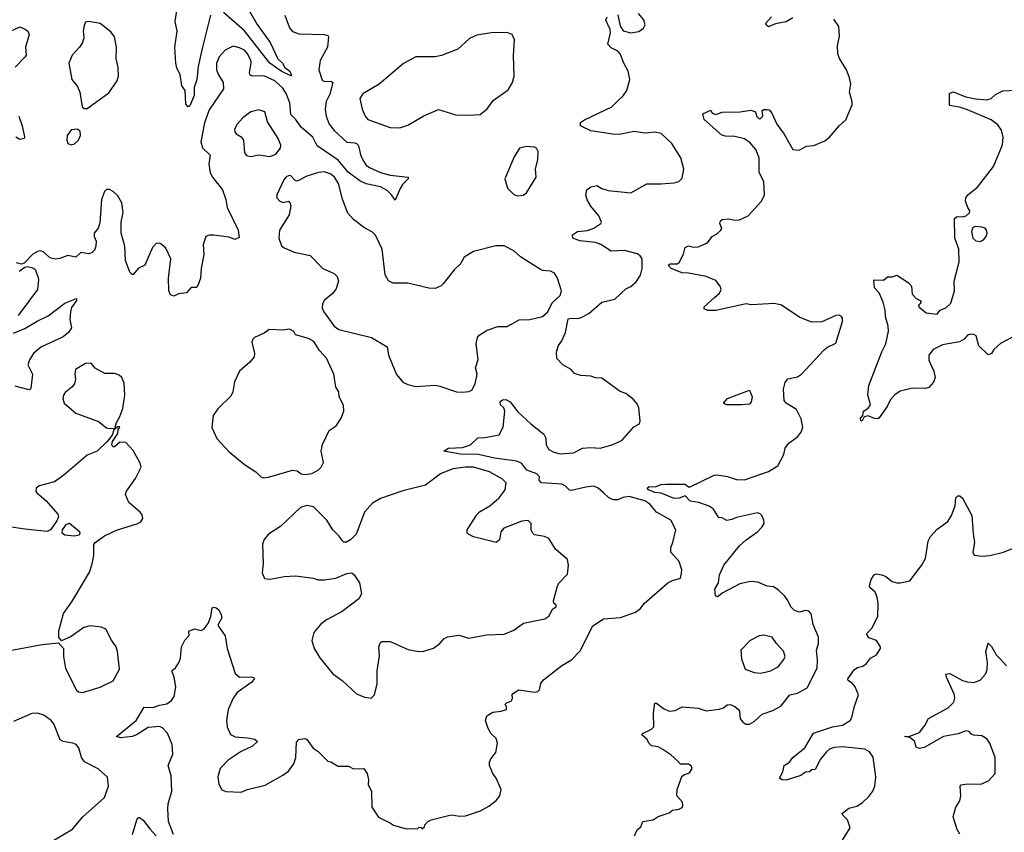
# Model space of a CAD drawing. Extents: x 1603745 to 1745082, y 385868 to 533966.
# Tile 515 of 646: x 1616994 to 1623135, y 485178 to 490247. Entities that reach past the tile are written whole.
import ezdxf

# ---------------------------------------------------------------- set-up
doc = ezdxf.new("R2010")
doc.units = 0

msp = doc.modelspace()

# ---------------------------------------------------------------- linework, layer by layer
at = {"layer": '0CON20XD'}
for points in [[(1618184.1, 490275.9), (1618131.7, 490068.3), (1618107.3, 489955), (1618099.5, 489875), (1618082.2, 489825), (1618082.9, 489775), (1618055, 489710), (1618045, 489703.3), (1618030.5, 489720.5), (1618025.6, 489805), (1618004.3, 489835), (1617994.4, 489905), (1617974.2, 489945), (1617967.1, 489975), (1617962.3, 490075), (1617976.2, 490175), (1617963.6, 490235), (1617983.8, 490375)], [(1618373.8, 490395), (1618475, 490216.7), (1618556.1, 490105), (1618603.2, 490003.2), (1618633.1, 489975), (1618648.5, 489948.5), (1618678.2, 489925), (1618689.5, 489900.5), (1618685, 489896.7), (1618625.6, 489925), (1618555, 489976.7), (1618395, 490177.4), (1618265, 490292.3)], [(1617395, 489692.5), (1617415, 489693.3), (1617549.7, 489790.3), (1617602, 489865), (1617610.8, 489895), (1617608.8, 489948.8), (1617596.2, 490005), (1617597.8, 490075), (1617585, 490140), (1617561.7, 490171.7), (1617495, 490222.5), (1617425, 490236.2), (1617405, 490232.5), (1617395, 490210), (1617390, 490175), (1617393, 490133), (1617386.5, 490105), (1617367.5, 490075), (1617321.8, 490025), (1617299.4, 489975), (1617320, 489875), (1617355, 489830), (1617370, 489795), (1617384.1, 489704.1), (1617395, 489692.5)], [(1618648.2, 490275), (1618677, 490197), (1618695, 490174), (1618735, 490159.4), (1618895, 490153.8), (1618915, 490147.5), (1618920, 490140), (1618914.2, 490075.8), (1618867, 489993), (1618859.1, 489935), (1618880.3, 489870.3), (1618895, 489862.5), (1618935, 489863.8), (1618946.7, 489855), (1618928.3, 489781.7), (1618905, 489736.7), (1618899.4, 489689.4), (1618905.4, 489645), (1618923.3, 489595), (1618956, 489556), (1619035, 489483.1), (1619085, 489477.9), (1619100, 489470), (1619109.5, 489455), (1619119.1, 489405), (1619138.5, 489365), (1619155, 489340.6), (1619175, 489325.5), (1619245, 489293.8), (1619305, 489276.9), (1619417.5, 489265), (1619416.7, 489255), (1619380.6, 489219.4), (1619366, 489195), (1619335, 489121.2), (1619313.6, 489153.6), (1619285, 489181.4), (1619244.6, 489204.6), (1619155, 489223.1), (1619115, 489242.8), (1619043.5, 489295), (1618979.9, 489369.9), (1618849.4, 489459.4), (1618822.2, 489515), (1618751.8, 489575), (1618715, 489627.3), (1618685.3, 489655.3), (1618678, 489728), (1618655, 489787.3), (1618635, 489820.9), (1618585.5, 489865), (1618516.5, 489896.5), (1618445.3, 489895.3), (1618431.8, 489901.7), (1618427.4, 489917.4), (1618438.2, 489975), (1618436.4, 489995), (1618415, 490034.6), (1618395, 490056.8), (1618365, 490072.3), (1618325, 490081.1), (1618275, 490056.7), (1618237.9, 490015), (1618221.8, 489975), (1618221.3, 489935), (1618232.9, 489902.9), (1618262.2, 489855), (1618264.5, 489815), (1618176.2, 489685), (1618146.3, 489603.7), (1618123.4, 489485), (1618135, 489448.6), (1618182.8, 489402.8), (1618172.7, 489345), (1618182, 489292), (1618195.6, 489265), (1618258, 489185), (1618280, 489125), (1618288.6, 489075)], [(1620635, 487295.6), (1620602.5, 487325), (1620575, 487336.5), (1620525, 487331.8), (1620435, 487309.5), (1620422.7, 487312.7), (1620397.6, 487337.6), (1620375, 487349.4), (1620248.3, 487358.3), (1620233.6, 487373.6), (1620236.1, 487396.1), (1620218.8, 487415), (1620157.5, 487437.5), (1620125, 487479.5), (1620093.5, 487493.5), (1619955, 487511.9), (1619855, 487534.8), (1619742.6, 487537.4), (1619640, 487555), (1619667.5, 487575), (1619755, 487578.9), (1619805, 487594.2), (1619850.7, 487639.3), (1619895, 487640), (1619983.6, 487656.4), (1620008.6, 487705), (1620019.2, 487805), (1620014.2, 487825), (1619993.1, 487845), (1619990.8, 487865), (1620005, 487875.8), (1620025, 487878), (1620052.3, 487862.3), (1620101.7, 487801.7), (1620182, 487725), (1620262.4, 487662.4), (1620275.6, 487635.6), (1620277.1, 487595), (1620294.5, 487565), (1620325, 487548.4), (1620365, 487538.3), (1620448.8, 487545), (1620505, 487574.4), (1620555, 487578.5), (1620615, 487573.3), (1620695, 487597.8), (1620752, 487625), (1620825, 487708.1), (1620860, 487725), (1620864.4, 487745), (1620855.8, 487825), (1620845, 487850), (1620820.9, 487880.9), (1620775, 487914.3), (1620737.9, 487927.9), (1620625, 488011.2), (1620585, 488014), (1620555, 488024), (1620493, 488027), (1620455, 488040), (1620433.3, 488065), (1620381.2, 488095), (1620344.3, 488134.3), (1620341.4, 488175), (1620354.5, 488215.5), (1620375, 488243.8), (1620398.9, 488295), (1620415, 488380), (1620434.4, 488385.6), (1620475, 488382.9), (1620495, 488389.4), (1620543.8, 488415), (1620625, 488486), (1620705, 488504), (1620775, 488568), (1620806.3, 488583.7), (1620838.9, 488611.1), (1620865, 488654), (1620876.6, 488695), (1620876.9, 488755), (1620864.1, 488774.1), (1620845, 488787.3), (1620765, 488807.6), (1620682.6, 488802.6), (1620618.1, 488845), (1620585, 488858.2), (1620488.3, 488868.3), (1620443.8, 488885), (1620442.5, 488905), (1620473.8, 488925), (1620535, 488932.9), (1620575, 488945.7), (1620617.5, 488975), (1620623.3, 488985), (1620605, 489023.3), (1620555, 489084), (1620533.8, 489123.8), (1620525.7, 489155), (1620531.2, 489185), (1620555, 489204), (1620593.6, 489213.6), (1620624.4, 489194.4), (1620665, 489180.6), (1620805, 489166), (1620905, 489222.5), (1620992.3, 489222.3), (1621075, 489230), (1621105, 489237.5), (1621125, 489257.5), (1621136.9, 489315), (1621116.9, 489385), (1621060.6, 489475), (1620995, 489536.7), (1620956.2, 489546.2), (1620895, 489538.5), (1620825, 489549.2), (1620745, 489532.2), (1620705, 489530), (1620555, 489553.5), (1620492.5, 489585), (1620492.5, 489605), (1620517.1, 489622.9), (1620686.2, 489703.8), (1620728, 489745), (1620757.8, 489772.2), (1620780.6, 489805), (1620800, 489875), (1620788.6, 489925), (1620760.8, 489975), (1620738.8, 490035), (1620725, 490051.2), (1620682.1, 490072.1), (1620661.2, 490095), (1620678.1, 490165), (1620675.7, 490185.7), (1620650, 490245), (1620657.5, 490265)], [(1620725, 490276.7), (1620738.7, 490208.7), (1620758.2, 490178.2), (1620805, 490164.6), (1620856, 490174), (1620885.4, 490194.6), (1620894.4, 490215.6), (1620887, 490247), (1620853.8, 490285)], [(1621328, 488515), (1621357.9, 488542.1), (1621368.8, 488565), (1621363.3, 488585), (1621335, 488620), (1621275, 488645.7), (1621165, 488666.2), (1621125, 488667.5), (1621057.5, 488695), (1621037.5, 488715), (1621050, 488725), (1621095, 488723.8), (1621107.1, 488732.9), (1621133.3, 488785), (1621143.9, 488826.1), (1621165, 488835.7), (1621195, 488828), (1621225, 488830), (1621283.3, 488855), (1621312.5, 488895), (1621340.7, 488909.3), (1621367.5, 488935), (1621372.5, 488945), (1621360, 488975), (1621365, 488992.5), (1621375, 489000), (1621415, 489004), (1621455, 488995.6), (1621482.4, 488997.6), (1621537.2, 489022.8), (1621620, 489115), (1621640, 489155), (1621634.4, 489235), (1621605.5, 489295.5), (1621605.4, 489385), (1621585, 489438.1), (1621549.6, 489479.6), (1621515, 489504.1), (1621455, 489518.9), (1621395, 489520.9), (1621372.5, 489527.5), (1621263.8, 489625), (1621255, 489660), (1621305, 489682.5), (1621312.5, 489665), (1621335, 489656.2), (1621375, 489670.8), (1621487, 489673), (1621553.6, 489683.6), (1621583, 489673), (1621588.8, 489645), (1621605, 489628.8), (1621615, 489630), (1621628.8, 489645), (1621625, 489680), (1621635, 489687.5), (1621655, 489687.5), (1621667.5, 489685), (1621685, 489663.3), (1621715.5, 489595), (1621762.6, 489532.6), (1621816.4, 489436.4), (1621855, 489432.5), (1621901.7, 489458.3), (1621947, 489463), (1622015, 489491.2), (1622045, 489513.3), (1622103.8, 489585), (1622147.3, 489622.7), (1622186.7, 489715), (1622186.7, 489735), (1622168.8, 489795), (1622178, 489845), (1622169.2, 489885), (1622150.8, 489935), (1622106.2, 490005), (1622096.2, 490035), (1622094.3, 490085), (1622106.7, 490145), (1622102.9, 490205), (1622071.1, 490251.1)], [(1621815, 490258.5), (1621775, 490234.4), (1621708.3, 490221.7), (1621665, 490203.3), (1621650, 490215), (1621647.5, 490225), (1621682.5, 490265)], [(1616905, 490160.5), (1616995, 490202.8), (1617028.7, 490188.7), (1617043.8, 490175), (1617052.9, 490155), (1617030, 490075), (1617033.8, 490025), (1617028.8, 490015), (1616965, 489950.6)], [(1619365, 489572.9), (1619415, 489589.5), (1619515, 489648.1), (1619605, 489686), (1619715, 489654.3), (1619795, 489650.8), (1619865, 489656.2), (1619908.7, 489691.3), (1619946.6, 489743.4), (1620039.7, 489810.3), (1620068.1, 489855), (1620078.6, 489895), (1620074.6, 490024.6), (1620080.7, 490120.7), (1620065.7, 490155.7), (1620035, 490168.1), (1619935, 490165.5), (1619845, 490150.6), (1619799.4, 490130.6), (1619726.1, 490063.9), (1619625, 490024.5), (1619585.3, 490014.7), (1619465.4, 490014.6), (1619386.6, 489973.4), (1619235.5, 489845), (1619135, 489783.9), (1619116.3, 489755), (1619129.2, 489689.2), (1619148.1, 489645), (1619165.8, 489625), (1619305, 489575.6), (1619365, 489572.9)], [(1623205, 488277.5), (1623112, 488228), (1623070, 488190), (1623055, 488163.8), (1623035, 488156.2), (1622975, 488213.3), (1622958.8, 488275), (1622945, 488283.8), (1622925, 488286), (1622905, 488280), (1622883.8, 488255), (1622855, 488236.9), (1622748.3, 488218.3), (1622690.2, 488189.8), (1622663.1, 488155), (1622663, 488123), (1622696, 488055), (1622702.5, 488015), (1622694, 487985), (1622665, 487953.3), (1622643.6, 487946.4), (1622562.3, 487947.7), (1622485, 487930.8), (1622452.2, 487907.8), (1622425, 487877.5), (1622404.2, 487835), (1622355, 487762.5), (1622345, 487756.7), (1622325, 487760), (1622285, 487776.7), (1622260, 487770), (1622247.5, 487745), (1622240, 487745), (1622238.3, 487761.7), (1622251.7, 487778.3), (1622257.5, 487805), (1622285, 487823.3), (1622299.2, 487845), (1622283.6, 487906.4), (1622288.8, 487965), (1622370, 488175), (1622396, 488225), (1622412, 488305), (1622410.8, 488335), (1622394.3, 488395.7), (1622392.5, 488435), (1622378.6, 488485), (1622353.4, 488543.4), (1622326.2, 488575), (1622320, 488625), (1622381.7, 488621.7), (1622406.1, 488643.9), (1622435, 488643.3), (1622465, 488652.5), (1622535, 488606.7), (1622556.2, 488585), (1622560.8, 488535), (1622585, 488507.3), (1622610.6, 488495), (1622616.5, 488485), (1622599.2, 488465), (1622601.4, 488455), (1622647.8, 488417.8), (1622715, 488409.4), (1622735.3, 488434.7), (1622770.9, 488449.1), (1622801.1, 488478.9), (1622824.2, 488555), (1622821.4, 488615), (1622854.2, 488735.8), (1622851.5, 488815), (1622825.6, 488885), (1622823.6, 489006.4), (1622840.7, 489019.3), (1622875, 489017.5), (1622897, 489023), (1622918.3, 489041.7), (1622920, 489055), (1622906.7, 489075), (1622893.3, 489115), (1622893.8, 489135), (1622906.7, 489155), (1622966.8, 489203.2), (1623067.7, 489332.3), (1623122.8, 489467.2), (1623128.2, 489515), (1623117.4, 489557.4), (1623095, 489590.4), (1623052.8, 489622.7), (1622905, 489685.4), (1622855, 489702.2), (1622792, 489712), (1622792.5, 489787.5), (1622815, 489797.5), (1622895, 489765.6), (1622955, 489753.3), (1623025, 489747.8), (1623053.3, 489755), (1623079.5, 489780.5), (1623125, 489803.8), (1623205, 489808)], [(1618435, 489393.1), (1618485, 489404.4), (1618555, 489393.8), (1618592.3, 489407.7), (1618621.2, 489445), (1618622, 489465), (1618605.8, 489505), (1618539.3, 489609.3), (1618522.7, 489672.7), (1618485, 489685.7), (1618435, 489672), (1618385, 489634), (1618349.2, 489595), (1618332.9, 489565), (1618335, 489547.5), (1618343.8, 489535), (1618375.5, 489515.5), (1618390, 489495), (1618397, 489417), (1618408.9, 489398.9), (1618435, 489393.1)], [(1616987.5, 489645), (1617009.2, 489585), (1617023.9, 489516.1), (1617021.2, 489505), (1616995, 489500), (1616968.8, 489515)], [(1617315, 489465.7), (1617335, 489471.9), (1617360, 489495), (1617374, 489525), (1617370.7, 489550.7), (1617353.3, 489563.3), (1617315, 489560), (1617289.4, 489525), (1617286.9, 489495), (1617294.6, 489474.6), (1617315, 489465.7)], [(1620097.7, 489147.7), (1620135, 489152.5), (1620155, 489166.7), (1620216, 489265), (1620210, 489315), (1620224.4, 489375.6), (1620228, 489425), (1620217.1, 489445), (1620205, 489452.9), (1620155, 489455.7), (1620112, 489445), (1620078.8, 489391.2), (1620018.8, 489255), (1620035.9, 489195.9), (1620075, 489156.7), (1620097.7, 489147.7)], [(1619755, 487924.4), (1619795, 487928.1), (1619813.6, 487936.4), (1619834.5, 487975), (1619846.9, 488035), (1619837.1, 488075), (1619852.4, 488127.6), (1619840.8, 488225), (1619850, 488265), (1619860.3, 488279.7), (1619909.1, 488310.9), (1619975, 488332.9), (1620035, 488334.2), (1620110, 488375), (1620176.4, 488376.4), (1620255, 488396), (1620287.1, 488425), (1620315, 488480), (1620365, 488526.2), (1620373.1, 488555), (1620347.5, 488635), (1620330, 488665), (1620305, 488678), (1620255, 488682), (1620235, 488692.5), (1620118.3, 488768.3), (1620075, 488806.2), (1620015, 488836.7), (1619963.9, 488836.1), (1619825, 488801.2), (1619765, 488766.7), (1619752.5, 488742.5), (1619743.3, 488725), (1619704.1, 488685.9), (1619635, 488600), (1619622.3, 488587.7), (1619585, 488571.2), (1619545, 488571.9), (1619415, 488604.4), (1619323, 488603), (1619295, 488618.8), (1619272.9, 488655), (1619254.3, 488815), (1619212.7, 488902.7), (1619195, 488921.2), (1619145, 488948.8), (1619075, 489001.2), (1619039.5, 489039.5), (1619006.6, 489126.6), (1618982.9, 489225), (1618956.7, 489265), (1618935, 489283.8), (1618895, 489297.3), (1618857, 489293), (1618785, 489270.6), (1618725, 489238.8), (1618713, 489243), (1618685, 489273.8), (1618674.2, 489275.8), (1618655, 489266.2), (1618641.3, 489248.7), (1618598, 489155), (1618597.5, 489135), (1618615, 489117.5), (1618635, 489107.5), (1618670, 489115), (1618678, 489108), (1618684.2, 489085), (1618675, 489029.2), (1618613.6, 488935), (1618610, 488885), (1618627.4, 488837.4), (1618644, 488824), (1618705, 488796.7), (1618805, 488776), (1618884.4, 488694.4), (1618955, 488663.8), (1618973.8, 488645), (1618981.2, 488615), (1618965.8, 488565), (1618940.8, 488535), (1618895, 488498.1), (1618881.5, 488475), (1618880.9, 488445), (1618895, 488419.2), (1618955.8, 488335), (1618983.9, 488313.9), (1619187.5, 488265), (1619285, 488206), (1619293.8, 488155), (1619344.3, 488034.3), (1619383.3, 487985), (1619415, 487971.2), (1619465, 487958.8), (1619585, 487967.1), (1619615, 487961.9), (1619717.5, 487925), (1619755, 487924.4)], [(1618288.6, 489075), (1618357.1, 488935), (1618362, 488888), (1618335, 488876.7), (1618299.6, 488889.6), (1618205, 488902.7), (1618176.4, 488903.6), (1618154.5, 488895.5), (1618139.2, 488845), (1618142.7, 488782.7), (1618125.6, 488695), (1618121.1, 488635), (1618105, 488588.8), (1618095, 488576.2), (1618064.2, 488575.8), (1618035, 488543.3), (1617984, 488536), (1617955, 488523.3), (1617935, 488530), (1617924, 488555), (1617922.5, 488635), (1617936.4, 488755), (1617905, 488822), (1617875, 488849.2), (1617865, 488854), (1617845, 488851.2), (1617822, 488825), (1617775, 488716.7), (1617735, 488696.7), (1617701.7, 488658.3), (1617695, 488657.5), (1617681.7, 488671.7), (1617653.8, 488745), (1617648.8, 488835), (1617626, 488915), (1617626, 488985), (1617638.8, 489045), (1617631.2, 489105), (1617605, 489147.5), (1617577.5, 489175), (1617555, 489187.5), (1617535, 489187.5), (1617522.5, 489175), (1617503.6, 489126.4), (1617493, 488977), (1617483.6, 488946.4), (1617457.5, 488915), (1617457.5, 488895), (1617470, 488865), (1617468.8, 488835), (1617459.7, 488810.3), (1617445, 488793.8), (1617425, 488786), (1617375, 488794), (1617345, 488766.2), (1617295, 488775.6), (1617245, 488756.9), (1617215, 488753.1), (1617181.7, 488761.7), (1617145, 488796.2), (1617125, 488805.8), (1617105, 488802), (1617076.7, 488785), (1617021.7, 488728.3), (1617005, 488722.5), (1616975, 488730)], [(1622985, 488862.5), (1623005, 488874), (1623021.2, 488895), (1623027.5, 488915), (1623023.8, 488935), (1623015, 488946.2), (1622995, 488953.8), (1622955, 488956.2), (1622938.8, 488951.2), (1622930, 488925), (1622938.8, 488885), (1622957.3, 488867.3), (1622985, 488862.5)], [(1616991.2, 488678.8), (1617025, 488702.5), (1617043.3, 488706.7), (1617075, 488700), (1617089.5, 488689.5), (1617106.2, 488645), (1617111.2, 488625), (1617104, 488565), (1616985, 488402)], [(1616955, 488292.1), (1617025, 488321.1), (1617102.5, 488367.5), (1617170.5, 488399.5), (1617275, 488479.2), (1617347.5, 488507.5), (1617347.5, 488495), (1617317.3, 488452.7), (1617310, 488425), (1617306.4, 488376.4), (1617316.7, 488325), (1617298.8, 488295), (1617265, 488268), (1617126, 488205), (1617080, 488165), (1617055.5, 488124.5), (1617045.7, 488095), (1617072.9, 488035), (1617064.2, 487945.8), (1617055, 487938.8), (1617045, 487940), (1616965, 487961.5)], [(1620827.5, 485155), (1620845, 485192.5), (1620868.3, 485211.7), (1620880, 485245), (1620945, 485256.7), (1620975, 485276.7), (1621045, 485300), (1621065, 485316.2), (1621105, 485322.5), (1621125, 485332.5), (1621130, 485345), (1621126.7, 485365), (1621093.3, 485405), (1621094, 485445), (1621124.2, 485525.8), (1621135, 485536.7), (1621170.5, 485549.5), (1621188, 485575), (1621181.7, 485591.7), (1621165, 485602.5), (1621115, 485603.3), (1621098.3, 485621.7), (1621055, 485662), (1621004, 485695), (1620975, 485711.4), (1620935, 485718), (1620916.7, 485735), (1620906.4, 485756.4), (1620873.3, 485785), (1620877.5, 485795), (1620935, 485821.9), (1620948.1, 485835), (1620946.8, 485923.2), (1620955, 485982.5), (1620965, 485983.3), (1621009.5, 485949.5), (1621045, 485933.8), (1621081.7, 485938.3), (1621125, 485961.2), (1621225, 485952), (1621275, 485935.8), (1621356.1, 485946.1), (1621383.3, 485955), (1621407, 485973), (1621425, 485975.8), (1621455, 485962.5), (1621476, 485945), (1621482.9, 485932.9), (1621486.8, 485886.8), (1621505, 485864.2), (1621523, 485853), (1621545, 485853.5), (1621575, 485870), (1621624.5, 485915.5), (1621692, 485938), (1621740, 485965), (1621797.5, 486035), (1621844, 486046), (1621905, 486080), (1621967.3, 486202.7), (1621968.9, 486251.1), (1621963.6, 486315), (1621976.5, 486355), (1621975.6, 486394.4), (1621942.9, 486475), (1621931.2, 486541.2), (1621915, 486558), (1621895, 486560.8), (1621855, 486551.8), (1621825, 486564.4), (1621804.3, 486585), (1621785.6, 486625), (1621765, 486651.2), (1621725, 486691.2), (1621695, 486708.8), (1621655, 486714.2), (1621598.3, 486738.3), (1621552.3, 486742.3), (1621485, 486728.1), (1621378.6, 486671.4), (1621345, 486646.7), (1621334, 486654), (1621330, 486695), (1621351.2, 486735), (1621358.8, 486785), (1621386.2, 486845), (1621484.2, 486965), (1621525, 487002.9), (1621595, 487051.4), (1621625, 487082.9), (1621637.1, 487105), (1621635.4, 487125), (1621621.8, 487155), (1621612.9, 487165), (1621595, 487170.7), (1621465, 487140.9), (1621435, 487128.9), (1621405, 487122.2), (1621375, 487139.2), (1621355, 487142), (1621318.8, 487195), (1621295, 487212.5), (1621228.8, 487235), (1621175, 487244.6), (1621145, 487276.2), (1621106.9, 487263.1), (1621075, 487260.3), (1620995, 487293.8), (1620955, 487297.5), (1620915, 487313.8), (1620907.5, 487325), (1620920, 487335), (1620957.3, 487332.7), (1620995, 487348.1), (1621025, 487350.5), (1621145, 487350), (1621165, 487333.3), (1621175, 487332), (1621325, 487406), (1621341.2, 487408.8), (1621407.9, 487397.9), (1621465, 487378.6), (1621515, 487377.5), (1621665, 487428.8), (1621722.5, 487465), (1621760, 487535), (1621768.8, 487575), (1621790.8, 487605), (1621845, 487644.2), (1621868, 487675), (1621877.5, 487705), (1621868.2, 487758.2), (1621837.8, 487815), (1621775, 487855.4), (1621761.9, 487871.9), (1621756.8, 487943.2), (1621767.1, 487982.9), (1621785, 488007.5), (1621845, 488020), (1621870, 488035), (1622011.7, 488188.3), (1622032.5, 488205), (1622085, 488230), (1622126.2, 488365), (1622126.2, 488385), (1622120, 488395), (1622105, 488403.8), (1622085, 488402.5), (1621996.8, 488363.2), (1621935, 488360.4), (1621859.7, 488389.7), (1621746.1, 488466.1), (1621702.3, 488477.7), (1621555, 488468.6), (1621525, 488474), (1621335, 488434), (1621285, 488434), (1621263.6, 488443.6), (1621263.3, 488455), (1621328, 488515)], [(1618515, 487390), (1618545, 487393.8), (1618695, 487436.7), (1618725, 487432.5), (1618750, 487415), (1618775, 487410), (1618815, 487416.2), (1618855, 487436.7), (1618874.1, 487455.9), (1618888, 487485), (1618873.3, 487555), (1618882.3, 487597.7), (1618923.8, 487685), (1618967, 487713), (1618999.5, 487760.5), (1619016, 487805), (1619012.7, 487842.7), (1618986.2, 487895), (1618983.3, 487925), (1618966.2, 487955), (1618954, 488035), (1618907.5, 488135), (1618864.1, 488184.1), (1618828.8, 488238.8), (1618795, 488257.5), (1618715, 488281.2), (1618703, 488303), (1618676.4, 488316.4), (1618635, 488311.2), (1618550, 488315), (1618518.6, 488291.4), (1618457.5, 488265), (1618447.5, 488255), (1618442.5, 488235), (1618458.8, 488165), (1618456, 488145), (1618428.7, 488111.3), (1618365, 488053.8), (1618332.8, 487987.2), (1618323.6, 487926.4), (1618310.9, 487899.1), (1618230.3, 487819.7), (1618201.1, 487778.9), (1618193.2, 487703.2), (1618222.9, 487635), (1618300.5, 487550.5), (1618395, 487472), (1618465.8, 487425.8), (1618495, 487397.5), (1618515, 487390)], [(1616932.5, 486312.5), (1617135, 486350), (1617235, 486360), (1617266.7, 486325), (1617266.2, 486275), (1617279.1, 486199.1), (1617348.8, 486065), (1617360, 486055), (1617385, 486050), (1617495, 486083.1), (1617576.9, 486123.1), (1617615.5, 486195), (1617604.3, 486305), (1617595.7, 486335), (1617566.8, 486376.8), (1617532, 486445), (1617505, 486458.1), (1617433.6, 486466.4), (1617394.6, 486455.4), (1617315, 486400), (1617255, 486372.5), (1617237.5, 486395), (1617237.5, 486435), (1617266.1, 486543.9), (1617320, 486615), (1617396, 486744), (1617429.5, 486800.5), (1617446.8, 486853.2), (1617455.7, 486904.3), (1617457, 486973), (1617463.6, 486986.4), (1617523, 487027), (1617597, 487063), (1617730, 487105), (1617748.8, 487115), (1617762, 487135), (1617757.6, 487157.6), (1617746, 487175), (1617674.2, 487235), (1617654.4, 487285), (1617660.8, 487305), (1617716.2, 487385), (1617752.5, 487455), (1617743.3, 487485), (1617700.7, 487560.7), (1617655, 487610), (1617618.3, 487611.7), (1617585, 487582.5), (1617575, 487582.5), (1617568.8, 487595), (1617573.3, 487615), (1617606.7, 487665), (1617608.3, 487691.7), (1617617.5, 487705), (1617615, 487710), (1617601.7, 487708.3), (1617595, 487700), (1617590, 487705), (1617596.7, 487735), (1617618.3, 487771.7), (1617637.6, 487822.4), (1617650, 487905), (1617645, 487980), (1617631.9, 488015), (1617615, 488029.5), (1617585, 488040), (1617525, 488039.5), (1617465, 488072.9), (1617440, 488105), (1617405, 488102.9), (1617342.5, 488065), (1617337.5, 488035), (1617342.9, 488005), (1617335.6, 487975), (1617320, 487955), (1617277.8, 487922.2), (1617266.9, 487905), (1617263.3, 487885), (1617272.2, 487855), (1617345, 487793.3), (1617485, 487740.8), (1617535, 487702), (1617555, 487696), (1617590, 487700), (1617590, 487695), (1617581.7, 487688.3), (1617570, 487655), (1617540, 487615), (1617476.2, 487555), (1617415, 487530), (1617270, 487405), (1617212, 487365), (1617115, 487339.4), (1617096, 487325), (1617094.2, 487305.8), (1617101.4, 487295), (1617157.9, 487247.9), (1617231.5, 487161.5), (1617235.9, 487145), (1617225, 487120.4), (1617185.8, 487064.2), (1617165, 487054.6), (1617025, 487068.5), (1616915, 487086.6)], [(1621405, 487844), (1621382.5, 487855), (1621407.5, 487885), (1621545, 487936.2), (1621561.3, 487895), (1621555.9, 487864.1), (1621545, 487849.4), (1621495, 487844.4), (1621405, 487844)], [(1619185, 486014), (1619206, 486035), (1619223.8, 486105), (1619223.1, 486185), (1619238.3, 486278.3), (1619234.3, 486335.7), (1619245, 486362.5), (1619255, 486367.5), (1619305, 486367.5), (1619417.6, 486317.6), (1619484.2, 486305.8), (1619515, 486308.6), (1619575, 486325.8), (1619613.3, 486355), (1619640, 486385), (1619663, 486397), (1619732.7, 486407.3), (1619795, 486388.8), (1619905, 486410), (1620015, 486414.4), (1620075, 486438.9), (1620136.8, 486483.2), (1620269.7, 486510.3), (1620295, 486526.2), (1620318, 486572), (1620340, 486585), (1620340, 486595), (1620325, 486607.5), (1620322.3, 486622.3), (1620348.8, 486715), (1620357.5, 486735), (1620411.2, 486788.8), (1620416.9, 486845), (1620410.3, 486880.3), (1620336, 486945), (1620295, 487010), (1620266.1, 487023.9), (1620205, 487033.8), (1620193.3, 487045), (1620183.8, 487065), (1620183.8, 487105), (1620165, 487122), (1620125, 487119.4), (1620013.8, 487075), (1619995, 487052.5), (1619987.1, 487002.9), (1619965, 486986.2), (1619825, 487021.4), (1619789.7, 487039.7), (1619784, 487045), (1619784.4, 487065.6), (1619845, 487159.2), (1619862.6, 487177.4), (1619927.1, 487215), (1619985, 487264.4), (1620021.2, 487315), (1620027.1, 487357.1), (1620005, 487380.9), (1619925, 487426.2), (1619825, 487456.1), (1619775, 487455.8), (1619695, 487444.6), (1619617.5, 487415), (1619525, 487343.1), (1619382.8, 487307.2), (1619245, 487260.8), (1619195, 487230.8), (1619144, 487175), (1619092.3, 487037.7), (1619057.7, 487002.3), (1619033, 486987), (1619015, 486987.5), (1619005, 486997.5), (1618986.7, 487025), (1618946.7, 487065), (1618908.8, 487125), (1618827.3, 487207.3), (1618785, 487216.2), (1618745, 487203.8), (1618622.3, 487087.7), (1618545, 487038.8), (1618518, 487005), (1618508, 486975), (1618512.5, 486855), (1618506.1, 486796.1), (1618520.7, 486760.7), (1618555, 486756.7), (1618645, 486774.2), (1618715, 486777.5), (1618825, 486763.3), (1618855, 486753.8), (1618895, 486753.8), (1618965, 486763.8), (1619035, 486793.3), (1619065, 486796.7), (1619080, 486785), (1619113.3, 486735), (1619126.7, 486665), (1619110, 486635), (1619005, 486555.7), (1618906.9, 486503.1), (1618870.8, 486475), (1618829.2, 486425), (1618816, 486375), (1618831.2, 486325), (1618865, 486266.7), (1618947.4, 486167.4), (1619005.6, 486125.6), (1619095, 486041.2), (1619145, 486020), (1619185, 486014)], [(1617954, 485165), (1617922.5, 485245), (1617916.9, 485325), (1617919.4, 485355), (1617943.5, 485435), (1617939.4, 485529.4), (1617919.2, 485595), (1617950, 485665), (1617944.5, 485725.5), (1617915, 485795.5), (1617885, 485830), (1617865, 485837.7), (1617795, 485831.1), (1617722.2, 485785), (1617694.7, 485774.7), (1617625, 485768), (1617597.5, 485775), (1617721.1, 485875), (1617771.1, 485958.9), (1617825, 485955.6), (1617865, 485970.4), (1617911.5, 485978.5), (1617940.3, 485999.7), (1617957.5, 486025), (1617968, 486085), (1617958, 486145), (1617943.3, 486185), (1617965.9, 486204.1), (1617985.9, 486234.1), (1617996.2, 486265), (1618003.3, 486335), (1618023.9, 486376.1), (1618050, 486405), (1618048.3, 486431.7), (1618085, 486448), (1618125, 486436.7), (1618145, 486446.7), (1618168.5, 486481.5), (1618186, 486525), (1618195, 486577.5), (1618205, 486583.3), (1618218.3, 486578.3), (1618235, 486566.7), (1618251.2, 486535), (1618253.8, 486515), (1618231.2, 486475), (1618231.2, 486465), (1618274.4, 486404.4), (1618286.9, 486325), (1618338.1, 486168.1), (1618365, 486145.6), (1618437.1, 486147.1), (1618453.3, 486143.3), (1618456.2, 486136.2), (1618442.5, 486115), (1618349.6, 486050.4), (1618324.3, 486015.7), (1618293.1, 485945), (1618284.6, 485875), (1618288.9, 485835), (1618308.3, 485788.3), (1618337.3, 485772.7), (1618415, 485768), (1618458, 485758), (1618477.5, 485745), (1618446.2, 485715), (1618375, 485681.1), (1618295, 485627.8), (1618245, 485575.8), (1618228.9, 485525), (1618235, 485477.5), (1618255, 485443.8), (1618282.3, 485432.3), (1618375, 485428), (1618415, 485444), (1618525, 485472), (1618635.7, 485534.3), (1618669.7, 485560.3), (1618703.9, 485606.1), (1618716.2, 485645), (1618719.3, 485740.7), (1618735, 485756.7), (1618773, 485763), (1618785, 485757.5), (1618825, 485702.5), (1618855, 485682.5), (1618915, 485622.5), (1618935, 485617.5), (1618980.7, 485590.7), (1619045, 485590), (1619075, 485573.3), (1619140, 485575), (1619160, 485545), (1619170, 485505), (1619167.5, 485475), (1619187.5, 485435), (1619190, 485335), (1619232.3, 485272.3), (1619307.5, 485235), (1619325, 485223.3), (1619405, 485200), (1619477.5, 485202.5), (1619485, 485210), (1619498.3, 485208.3), (1619505, 485200), (1619518.3, 485211.7), (1619520, 485225), (1619540, 485245), (1619560, 485255), (1619685, 485286.7), (1619738.3, 485278.3), (1619775, 485280), (1619868.2, 485311.8), (1619919.7, 485340.3), (1619965, 485376.2), (1619988, 485405), (1619997.5, 485445), (1619965.8, 485515), (1619944, 485545), (1619923.3, 485595), (1619923.3, 485615), (1619932.7, 485637.3), (1619963.3, 485675), (1619973.8, 485735), (1619965, 485762.5), (1619935, 485792.5), (1619916.7, 485825), (1619900, 485875), (1619906.4, 485903.6), (1619945, 485926.7), (1619996.4, 485933.6), (1620030, 485945), (1620030, 485965), (1620020, 485975), (1620030, 485985), (1620060, 485995), (1620067.5, 486012.5), (1620065, 486040), (1620105, 486067.5), (1620205, 486051.2), (1620225, 486056.2), (1620235, 486067.5), (1620244.3, 486105.7), (1620261.7, 486128.3), (1620375, 486218.8), (1620435, 486253.8), (1620489.7, 486310.3), (1620568.8, 486465), (1620635, 486510), (1620741.7, 486518.3), (1620835, 486552), (1620865, 486573.8), (1620888, 486605), (1621036.7, 486735), (1621065, 486749.7), (1621115, 486763.8), (1621121.9, 486795), (1621122.9, 486815), (1621107.7, 486867.7), (1621055.8, 486925.8), (1621055.6, 486955), (1621068.2, 486985), (1621085.5, 487065), (1621054.4, 487125), (1620965, 487174.3), (1620924.7, 487225), (1620892.7, 487245), (1620795, 487272), (1620755, 487265.5), (1620725, 487251.4), (1620695, 487251.4), (1620666.3, 487266.3), (1620635, 487295.6)], [(1622220, 486205), (1622252.5, 486215), (1622275, 486230), (1622300, 486265), (1622336.7, 486285), (1622363.3, 486325), (1622363.3, 486335), (1622336.7, 486375), (1622290.3, 486390.3), (1622276.2, 486415), (1622308.7, 486451.3), (1622346, 486525), (1622348.8, 486605), (1622342, 486645), (1622328.8, 486675), (1622296.7, 486705), (1622293.3, 486715), (1622304.2, 486755.8), (1622322.5, 486785), (1622335, 486790), (1622370, 486785), (1622395, 486773.8), (1622435, 486742), (1622464.1, 486734.1), (1622485, 486733.3), (1622545, 486747.5), (1622618.1, 486841.9), (1622643.8, 486885), (1622660.8, 486995), (1622675, 487023.3), (1622715, 487068.8), (1622782.7, 487117.3), (1622805.5, 487154.5), (1622827.5, 487215), (1622832, 487265), (1622845, 487277.5), (1622857, 487277), (1622875, 487262.5), (1622932.5, 487155), (1622940.9, 487040.9), (1622948.8, 486985), (1622938.8, 486925), (1622946.4, 486906.4), (1622995, 486900), (1623045, 486904), (1623130, 486925), (1623185, 486948.8)], [(1617334.1, 487025.9), (1617275, 487031.4), (1617259.4, 487045), (1617261.5, 487065), (1617285, 487100.6), (1617305, 487105.7), (1617366.7, 487055), (1617370, 487045), (1617365, 487032.5), (1617334.1, 487025.9)], [(1621615, 486170.6), (1621635, 486174.4), (1621676.7, 486185), (1621725, 486210.8), (1621759.2, 486255), (1621767.1, 486275), (1621757.6, 486307.6), (1621714, 486355), (1621686.7, 486395), (1621635, 486407.8), (1621605, 486402.9), (1621550, 486375), (1621492, 486315), (1621495, 486260), (1621518.8, 486195), (1621575.6, 486175.6), (1621615, 486170.6)], [(1622857, 485167), (1622840, 485195), (1622816.2, 485275), (1622832, 485335), (1622857.5, 485375), (1622864.1, 485405.9), (1622858.8, 485465), (1622866.1, 485473.9), (1622891.2, 485478.8), (1622995, 485479.4), (1623039.1, 485500.9), (1623078, 485545), (1623076.7, 485645), (1623044.4, 485735), (1623025, 485760.6), (1622995, 485780.6), (1622943.4, 485783.4), (1622929.4, 485789.4), (1622915, 485806.5), (1622895, 485810.4), (1622847.6, 485792.4), (1622755, 485775.7), (1622635, 485706.2), (1622605, 485701.2), (1622585, 485710), (1622575, 485746.7), (1622545, 485770), (1622512.5, 485775), (1622545, 485777.5), (1622605, 485801.2), (1622640, 485845), (1622662.6, 485887.4), (1622785, 485954.4), (1622820.4, 485989.6), (1622826.2, 486013.8), (1622823.3, 486035), (1622773.8, 486145), (1622770, 486165), (1622795, 486168), (1622874.8, 486124.8), (1622905, 486116.5), (1622945, 486113.2), (1622985, 486126.2), (1623016.6, 486163.4), (1623028.2, 486191.8), (1623029.4, 486239.4), (1623019.2, 486305), (1623035, 486357.5), (1623055, 486336.2), (1623084, 486284), (1623109.2, 486259.2), (1623147.4, 486217.4)], [(1622104.4, 485095.6), (1622172.5, 485205), (1622155.9, 485255.9), (1622126.7, 485285), (1622123.8, 485295), (1622165, 485328), (1622215, 485341.9), (1622247.3, 485362.7), (1622289.7, 485400.3), (1622315.4, 485434.6), (1622327.3, 485465), (1622333.8, 485525), (1622315.9, 485645.9), (1622295, 485680.3), (1622265, 485696.1), (1622125, 485710.2), (1622073.4, 485706.6), (1622044, 485696), (1622025, 485680.9), (1621988.2, 485635), (1621955, 485570), (1621935, 485566.7), (1621920, 485555), (1621895, 485553.3), (1621865, 485531.8), (1621775, 485503.6), (1621750, 485505), (1621732.5, 485515), (1621752.5, 485555), (1621761.2, 485595), (1621795, 485615.6), (1621815, 485644.3), (1621891.4, 485705), (1621945, 485796), (1622064.1, 485835.9), (1622125, 485846.2), (1622172.9, 485875), (1622184.2, 485895), (1622200, 485965), (1622224.4, 486035), (1622204.7, 486085), (1622187.2, 486107.2), (1622161.4, 486125), (1622159.4, 486135), (1622198.3, 486191.7), (1622220, 486205)], [(1617155, 485098.1), (1617322.9, 485197.1), (1617387.1, 485275), (1617521.9, 485395), (1617548.8, 485465), (1617541.7, 485521.7), (1617483, 485573), (1617398.3, 485618.3), (1617379.4, 485645), (1617362.9, 485705), (1617346, 485725), (1617325, 485734.4), (1617265, 485744.3), (1617246.2, 485755), (1617206, 485855), (1617190, 485875), (1617145, 485908.1), (1617105, 485920.8), (1617070.3, 485919.7), (1616955, 485868.8)], [(1617698, 485165), (1617724.5, 485255.5), (1617735, 485270), (1617740.7, 485269.3), (1617765, 485253.8), (1617805, 485198.8), (1617845.8, 485155.8)]]:
    msp.add_lwpolyline(points, dxfattribs=at)

doc.saveas('drawing.dxf')
